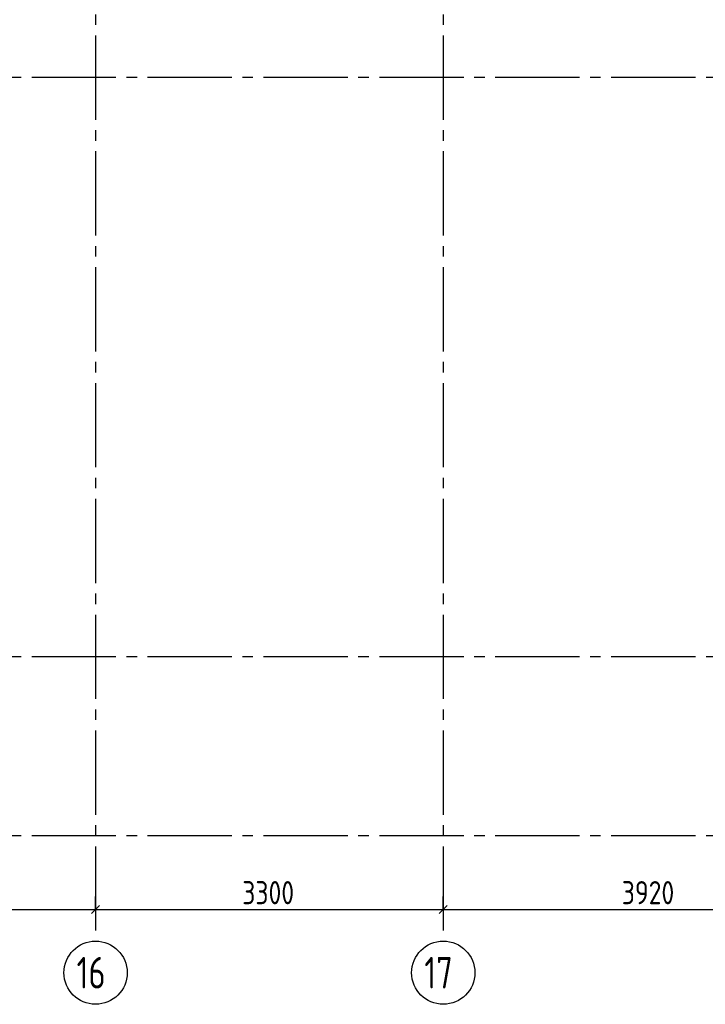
# Model space of a CAD drawing. Header units: millimetres. Extents: x 40580 to 1168286, y -220995 to 81020.
# Tile 329 of 419: x 847976 to 854483, y -113488 to -104137. Entities that reach past the tile are written whole.
import ezdxf

# ---------------------------------------------------------------- set-up
doc = ezdxf.new("R2010")
doc.units = ezdxf.units.MM
doc.linetypes.add('______5', pattern=[1100, 800, -100, 100, -100])
doc.linetypes.add('CENTER', pattern=[2, 1.25, -0.25, 0.25, -0.25])
doc.layers.add('Standard', color=7, linetype='Continuous', lineweight=25)
doc.layers.add('ОСИ', color=7, linetype='CENTER', lineweight=15)
doc.styles.add('GOST 2.304-81', font='txt')
doc.styles.add('ISOCPEUR', font='isocpeur.ttf')

msp = doc.modelspace()

# ---------------------------------------------------------------- linework, layer by layer
at = {"layer": 'Standard', "color": 251, "linetype": 'Continuous', "lineweight": -3, "true_color": 0x656565, "transparency": 33554687}
for p, q in [((848695.9, -112587.5), (848695.9, -112462.5)), ((851995.9, -112587.5), (851995.9, -112462.5)), ((848695.9, -112587.5), (848695.9, -112712.5)), ((848695.9, -112587.5), (848695.9, -112587.5)), ((851995.9, -112587.5), (851995.9, -112712.5)), ((851995.9, -112587.5), (851995.9, -112587.5))]:
    msp.add_line(p, q, dxfattribs=at)
at = {"layer": 'Standard', "color": 7, "linetype": 'Continuous', "lineweight": 25, "transparency": 33554687}
for p, q in [((848658.4, -112625), (848733.4, -112550)), ((851958.4, -112625), (852033.4, -112550))]:
    msp.add_line(p, q, dxfattribs=at)
at = {"layer": 'Standard', "color": 7, "linetype": 'Continuous', "lineweight": -3, "transparency": 33554687}
for p, q in [((845395.9, -112587.5), (848695.9, -112587.5)), ((848695.9, -112587.5), (851995.9, -112587.5)), ((851995.9, -112587.5), (855915.9, -112587.5))]:
    msp.add_line(p, q, dxfattribs=at)
at = {"layer": 'ОСИ', "color": 8, "linetype": '______5', "lineweight": -3, "transparency": 33554687}
for p, q in [((848695.9, -103187.5), (848695.9, -112887.5)), ((851995.9, -103187.5), (851995.9, -112887.5)), ((860989.6, -104687.5), (833446.2, -104687.5)), ((860989.6, -104687.5), (833446.2, -104687.5)), ((860989.6, -110187.5), (833446.2, -110187.5)), ((860989.6, -111887.5), (833446.2, -111887.5))]:
    msp.add_line(p, q, dxfattribs=at)
at = {"layer": 'ОСИ', "color": 7, "linetype": 'Continuous', "lineweight": -3, "transparency": 33554687}
for centre in [(848695.9, -113187.5), (851995.9, -113187.5)]:
    msp.add_circle(centre, 300, dxfattribs=at)

# ---------------------------------------------------------------- texts
at = {"layer": 'Standard', "color": 7, "linetype": 'Continuous', "lineweight": 25, "transparency": 33554687, "char_height": 220, "attachment_point": 7, "style": 'GOST 2.304-81'}
for s, insert, width in [('3300', (850087.9, -112537.5), 641.47), ('3920', (853690.1, -112537.5), 657.058)]:
    msp.add_mtext(s, dxfattribs=dict(at, insert=insert, width=width))
at = {"layer": 'ОСИ', "color": 7, "linetype": 'Continuous', "lineweight": 25, "transparency": 33554687, "char_height": 300, "width": 472.641, "attachment_point": 7, "style": 'ISOCPEUR'}
for s, insert in [('\\W0.75;16', (848515.9, -113337.5)), ('\\W0.75;17', (851815.9, -113337.5))]:
    msp.add_mtext(s, dxfattribs=dict(at, insert=insert))

doc.saveas('drawing.dxf')
